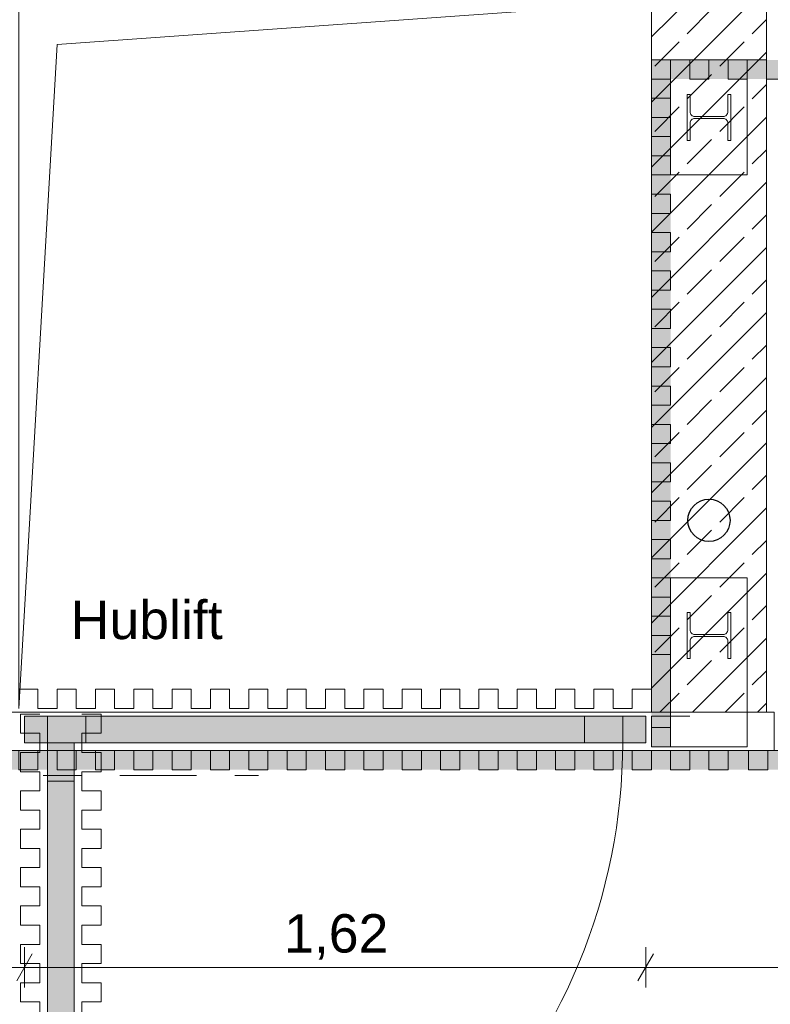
# Model space of a CAD drawing. Header units: metres. Extents: x -3.6 to 84.5, y -11 to 16.8.
# Tile 574 of 656: x 55.5 to 57.4, y -8.7 to -6.1. Entities that reach past the tile are written whole.
import ezdxf

# ---------------------------------------------------------------- set-up
doc = ezdxf.new("R2010")
doc.units = ezdxf.units.M
doc.header["$MEASUREMENT"] = 0
doc.linetypes.add('+Baulinie', pattern=[0.37, 0.2, -0.05, 0.01, -0.05, 0.01, -0.05])
for name, color, linetype in [('152 - Bemaßung_ Beschriftung.Ausbau', 7, 'Continuous'), ('301 - Elemente.Linie', 7, 'Continuous'), ('302 - Elemente.Schraffur', 7, 'Continuous')]:
    doc.layers.add(name, color=color, linetype=linetype)
doc.styles.add('ERSTELLTER_STIL_2', font='txt')
doc.dimstyles.new('ERSTELLTER_STIL__3', dxfattribs={"dimtxt": 0.1, "dimasz": 0.0532, "dimexe": 0.18, "dimexo": 0.0625, "dimgap": 0, "dimtad": 1, "dimtih": 1, "dimtoh": 1, "dimzin": 0, "dimdsep": 46, "dimtxsty": 'ERSTELLTER_STIL_2', "dimblk": 'ARROWHEAD_2', "dimblk1": 'ARROWHEAD_2', "dimblk2": 'ARROWHEAD_2', "dimcen": 0.09, "dimse1": 1, "dimse2": 1, "dimclrd": 7, "dimclre": 7, "dimclrt": 7, "dimazin": 0, "dimtfac": 1, "dimtdec": 4, "dimtmove": 0, "dimatfit": 3, "dimfxl": 1, "dimtolj": 1, "dimtzin": 0, "dimarcsym": 0})

# ---------------------------------------------------------------- blocks, each defined once
blk = doc.blocks.new('*D273')
at = {"layer": '152 - Bemaßung_ Beschriftung.Ausbau', "color": 7, "linetype": 'Continuous', "lineweight": 5}
for p, q in [((55.21, -8.6375), (55.21, -8.5325)), ((55.2302, -8.55), (55.1898, -8.62)), ((55.5252, -8.55), (55.4848, -8.62)), ((43.74, -8.585), (55.21, -8.585)), ((55.21, -8.585), (55.505, -8.585))]:
    blk.add_line(p, q, dxfattribs=at)
at = {"layer": '152 - Bemaßung_ Beschriftung.Ausbau', "color": 7, "lineweight": 5, "insert": (55.2566, -8.5666), "char_height": 0.1, "attachment_point": 7, "style": 'ERSTELLTER_STIL_2'}
blk.add_mtext('\\A1;{\\pql;\\fArial|b0|i0|c0|p38;29\\fArial|b0|i0|c0|p38;\\A1{\\H.66x;\\S5^  ;}}', dxfattribs=at)
blk = doc.blocks.new('ARROWHEAD_2')
at = {"color": 0, "linetype": 'Continuous', "lineweight": 0}
for p, q in [((-0.378, -0.655), (0.378, 0.655)), ((0, 0), (-1, 0))]:
    blk.add_line(p, q, dxfattribs=at)
blk = doc.blocks.new('*D274')
at = {"layer": '152 - Bemaßung_ Beschriftung.Ausbau', "color": 7, "linetype": 'Continuous', "lineweight": 5}
for p, q in [((55.505, -8.6375), (55.505, -8.5325)), ((55.5252, -8.55), (55.4848, -8.62)), ((57.1452, -8.55), (57.1048, -8.62)), ((55.21, -8.585), (55.505, -8.585)), ((55.505, -8.585), (57.125, -8.585))]:
    blk.add_line(p, q, dxfattribs=at)
at = {"layer": '152 - Bemaßung_ Beschriftung.Ausbau', "color": 7, "lineweight": 5, "insert": (56.182, -8.565), "char_height": 0.1, "attachment_point": 7, "style": 'ERSTELLTER_STIL_2'}
blk.add_mtext('\\A1;{\\pql;\\fArial|b0|i0|c0|p38;1,62}', dxfattribs=at)
blk = doc.blocks.new('*D275')
at = {"layer": '152 - Bemaßung_ Beschriftung.Ausbau', "color": 7, "linetype": 'Continuous', "lineweight": 5}
for p, q in [((57.125, -8.6375), (57.125, -8.5325)), ((57.1452, -8.55), (57.1048, -8.62)), ((62.2952, -8.55), (62.2548, -8.62)), ((55.505, -8.585), (57.125, -8.585)), ((57.125, -8.585), (62.275, -8.585))]:
    blk.add_line(p, q, dxfattribs=at)
at = {"layer": '152 - Bemaßung_ Beschriftung.Ausbau', "color": 7, "lineweight": 5, "char_height": 0.1, "attachment_point": 7, "style": 'ERSTELLTER_STIL_2'}
for s, insert in [('\\A1;{\\pql;\\fArial|b0|i0|c0|p38;5,15}', (59.4911, -8.565)), ('\\A1;{\\pql;\\fArial|b0|i0|c0|p38;15}', (62.103, -8.565))]:
    blk.add_mtext(s, dxfattribs=dict(at, insert=insert))
blk = doc.blocks.new('*D276')
at = {"layer": '152 - Bemaßung_ Beschriftung.Ausbau', "color": 7, "linetype": 'Continuous', "lineweight": 5}
for p, q in [((62.275, -8.6375), (62.275, -8.5325)), ((62.425, -8.6375), (62.425, -8.5325)), ((62.2952, -8.55), (62.2548, -8.62)), ((62.4048, -8.62), (62.4452, -8.55)), ((57.125, -8.585), (62.275, -8.585)), ((62.275, -8.585), (62.425, -8.585)), ((62.425, -8.585), (62.4593, -8.585))]:
    blk.add_line(p, q, dxfattribs=at)
blk = doc.blocks.new('*D297')
at = {"layer": '152 - Bemaßung_ Beschriftung.Ausbau', "color": 7, "linetype": 'Continuous', "lineweight": 5}
for p, q in [((47.4602, -9.05), (47.4198, -9.12)), ((47.44, -9.1375), (47.44, -9.0325)), ((62.0552, -9.05), (62.0148, -9.12)), ((47.29, -9.085), (47.44, -9.085)), ((47.44, -9.085), (62.035, -9.085))]:
    blk.add_line(p, q, dxfattribs=at)
at = {"layer": '152 - Bemaßung_ Beschriftung.Ausbau', "color": 7, "lineweight": 5, "insert": (54.5415, -9.0844), "char_height": 0.1, "attachment_point": 7, "style": 'ERSTELLTER_STIL_2'}
blk.add_mtext('\\A1;{\\pql;\\fArial|b0|i0|c0|p38;14,59\\fArial|b0|i0|c0|p38;\\A1{\\H.66x;\\S5^  ;}}', dxfattribs=at)
blk = doc.blocks.new('*D298')
at = {"layer": '152 - Bemaßung_ Beschriftung.Ausbau', "color": 7, "linetype": 'Continuous', "lineweight": 5}
for p, q in [((62.0552, -9.05), (62.0148, -9.12)), ((62.035, -9.1375), (62.035, -9.0325)), ((62.2952, -9.05), (62.2548, -9.12)), ((47.44, -9.085), (62.035, -9.085)), ((62.035, -9.085), (62.275, -9.085))]:
    blk.add_line(p, q, dxfattribs=at)
at = {"layer": '152 - Bemaßung_ Beschriftung.Ausbau', "color": 7, "lineweight": 5, "insert": (62.0791, -9.065), "char_height": 0.1, "attachment_point": 7, "style": 'ERSTELLTER_STIL_2'}
blk.add_mtext('\\A1;{\\pql;\\fArial|b0|i0|c0|p38;24}', dxfattribs=at)
blk = doc.blocks.new('*D488')
at = {"layer": '152 - Bemaßung_ Beschriftung.Ausbau', "color": 7, "linetype": 'Continuous', "lineweight": 5}
for p, q in [((55.21, -10.1375), (55.21, -10.0325)), ((62.425, -10.1375), (62.425, -10.0325)), ((55.2302, -10.05), (55.1898, -10.12)), ((62.4048, -10.12), (62.4452, -10.05)), ((55.11, -10.085), (55.21, -10.085)), ((55.21, -10.085), (62.425, -10.085)), ((62.425, -10.085), (62.4593, -10.085))]:
    blk.add_line(p, q, dxfattribs=at)
at = {"layer": '152 - Bemaßung_ Beschriftung.Ausbau', "color": 7, "lineweight": 5, "char_height": 0.1, "attachment_point": 7, "style": 'ERSTELLTER_STIL_2'}
for s, insert in [('\\A1;{\\pql;\\fArial|b0|i0|c0|p38;7,21\\fArial|b0|i0|c0|p38;\\A1{\\H.66x;\\S5^  ;}}', (58.7353, -10.0844)), ('\\A1;{\\pql;\\fArial|b0|i0|c0|p38;10}', (55.2302, -10.065))]:
    blk.add_mtext(s, dxfattribs=dict(at, insert=insert))
blk = doc.blocks.new('*D526')
at = {"layer": '152 - Bemaßung_ Beschriftung.Ausbau', "color": 7, "linetype": 'Continuous', "lineweight": 5}
for p, q in [((54.68, -9.6375), (54.68, -9.5325)), ((54.7002, -9.55), (54.6598, -9.62)), ((58.0002, -9.55), (57.9598, -9.62)), ((54.38, -9.585), (54.68, -9.585)), ((54.68, -9.585), (57.98, -9.585))]:
    blk.add_line(p, q, dxfattribs=at)
at = {"layer": '152 - Bemaßung_ Beschriftung.Ausbau', "color": 7, "lineweight": 5, "insert": (56.197, -9.565), "char_height": 0.1, "attachment_point": 7, "style": 'ERSTELLTER_STIL_2'}
blk.add_mtext('\\A1;{\\pql;\\fArial|b0|i0|c0|p38;3,30}', dxfattribs=at)
blk = doc.blocks.new('*D527')
at = {"layer": '152 - Bemaßung_ Beschriftung.Ausbau', "color": 7, "linetype": 'Continuous', "lineweight": 5}
for p, q in [((57.98, -9.6375), (57.98, -9.5325)), ((58.0002, -9.55), (57.9598, -9.62)), ((58.3002, -9.55), (58.2598, -9.62)), ((54.68, -9.585), (57.98, -9.585)), ((57.98, -9.585), (58.28, -9.585))]:
    blk.add_line(p, q, dxfattribs=at)
at = {"layer": '152 - Bemaßung_ Beschriftung.Ausbau', "color": 7, "lineweight": 5, "insert": (58.0541, -9.565), "char_height": 0.1, "attachment_point": 7, "style": 'ERSTELLTER_STIL_2'}
blk.add_mtext('\\A1;{\\pql;\\fArial|b0|i0|c0|p38;30}', dxfattribs=at)
blk = doc.blocks.new('*D644')
at = {"layer": '152 - Bemaßung_ Beschriftung.Ausbau', "color": 7, "linetype": 'Continuous', "lineweight": 5}
for p, q in [((-0.165, -10.6375), (-0.165, -10.5325)), ((62.425, -10.6375), (62.425, -10.5325)), ((-0.1448, -10.55), (-0.1852, -10.62)), ((62.4048, -10.62), (62.4452, -10.55)), ((-0.1992, -10.585), (-0.165, -10.585)), ((-0.165, -10.585), (62.425, -10.585)), ((62.425, -10.585), (62.4593, -10.585))]:
    blk.add_line(p, q, dxfattribs=at)
at = {"layer": '152 - Bemaßung_ Beschriftung.Ausbau', "color": 7, "lineweight": 5, "insert": (30.959, -10.565), "char_height": 0.1, "attachment_point": 7, "style": 'ERSTELLTER_STIL_2'}
blk.add_mtext('\\A1;{\\pql;\\fArial|b0|i0|c0|p38;62,59}', dxfattribs=at)

msp = doc.modelspace()

# ---------------------------------------------------------------- hatches: boundary and pattern name
at = {"layer": '302 - Elemente.Schraffur', "linetype": 'Continuous', "lineweight": 5}
h = msp.add_hatch(dxfattribs=at)
h.set_pattern_fill('Beton__Stahlbeton_0001', style=0, pattern_type=2)
h.set_pattern_definition([(45, (0, 0), (-0.08485281, 0.08485281), []), (45, (-0.04243, 0.04243), (-0.08485281, 0.08485281), [0.09, -0.03])])
h.paths.add_polyline_path([(57.14, -5.12), (57.14, -7.92), (57.44, -7.92), (57.44, -5.12)])
at = {"layer": '302 - Elemente.Schraffur', "linetype": 'Continuous', "lineweight": 0, "true_color": 0x002a3f}
for points in [[(57.54, -6.22), (57.14, -6.22), (57.14, -6.27), (57.54, -6.27)], [(57.14, -6.27), (57.14, -8.01), (57.19, -8.01), (57.19, -6.27)], [(55.505, -7.93), (55.505, -8), (57.125, -8), (57.125, -7.93)], [(55.565, -8), (55.565, -9.5), (55.635, -9.5), (55.635, -8)], [(55.21, -8.02), (55.21, -8.07), (57.54, -8.07), (57.54, -8.02)]]:
    msp.add_hatch(color=158, dxfattribs=at).paths.add_polyline_path(points)
at = {"layer": '302 - Elemente.Schraffur', "linetype": 'Continuous', "lineweight": 13}
h = msp.add_hatch(dxfattribs=at)
h.set_pattern_fill('Dielenboden_0001', style=0, pattern_type=2)
h.set_pattern_definition([(0, (0, 0), (0, 0.152), [])])
h.paths.add_polyline_path([(55.21, -8.02), (57.46, -8.02), (57.46, -7.92), (55.21, -7.92)])

# ---------------------------------------------------------------- linework, layer by layer
at = {"layer": '301 - Elemente.Linie', "color": 7, "linetype": 'Continuous', "lineweight": 18}
msp.add_line((55.49, -7.92), (57.14, -7.92), dxfattribs=at)
at = {"layer": '301 - Elemente.Linie', "color": 7, "linetype": 'Continuous', "lineweight": 13}
msp.add_line((55.565, -8), (55.565, -9.5), dxfattribs=at)
at = {"layer": '301 - Elemente.Linie', "color": 7, "linetype": '+Baulinie', "lineweight": 9}
msp.add_line((42.4539, -8.085), (56.1156, -8.085), dxfattribs=at)
at = {"layer": '301 - Elemente.Linie', "color": 7, "linetype": 'Continuous', "lineweight": 18, "flags": 128}
msp.add_lwpolyline([(57.14, -5.12), (57.44, -5.12), (57.44, -7.92), (57.14, -7.92)], close=True, dxfattribs=at)
at = {"layer": '301 - Elemente.Linie', "color": 140, "linetype": 'Continuous', "lineweight": 18, "true_color": 0x00aaff}
for points in [[(57.19, -6.27), (57.19, -6.22), (57.14, -6.22)], [(57.19, -6.27), (57.14, -6.27), (57.14, -6.22)], [(57.19, -6.27), (57.19, -6.22), (57.24, -6.22), (57.24, -6.27), (57.29, -6.27)], [(57.29, -6.27), (57.29, -6.22), (57.34, -6.22), (57.34, -6.27), (57.39, -6.27)], [(57.39, -6.27), (57.39, -6.22), (57.44, -6.22), (57.44, -6.27), (57.49, -6.27)], [(57.19, -6.37), (57.14, -6.37), (57.14, -6.32), (57.19, -6.32), (57.19, -6.27)], [(57.19, -6.47), (57.14, -6.47), (57.14, -6.42), (57.19, -6.42), (57.19, -6.37)], [(57.19, -6.57), (57.14, -6.57), (57.14, -6.52), (57.19, -6.52), (57.19, -6.47)], [(57.19, -6.67), (57.14, -6.67), (57.14, -6.62), (57.19, -6.62), (57.19, -6.57)], [(57.19, -6.77), (57.14, -6.77), (57.14, -6.72), (57.19, -6.72), (57.19, -6.67)], [(57.19, -6.87), (57.14, -6.87), (57.14, -6.82), (57.19, -6.82), (57.19, -6.77)], [(57.19, -6.97), (57.14, -6.97), (57.14, -6.92), (57.19, -6.92), (57.19, -6.87)], [(57.19, -7.07), (57.14, -7.07), (57.14, -7.02), (57.19, -7.02), (57.19, -6.97)], [(57.19, -7.17), (57.14, -7.17), (57.14, -7.12), (57.19, -7.12), (57.19, -7.07)], [(57.19, -7.27), (57.14, -7.27), (57.14, -7.22), (57.19, -7.22), (57.19, -7.17)], [(57.19, -7.37), (57.14, -7.37), (57.14, -7.32), (57.19, -7.32), (57.19, -7.27)], [(57.19, -7.47), (57.14, -7.47), (57.14, -7.42), (57.19, -7.42), (57.19, -7.37)], [(57.19, -7.57), (57.14, -7.57), (57.14, -7.52), (57.19, -7.52), (57.19, -7.47)], [(57.19, -7.67), (57.14, -7.67), (57.14, -7.62), (57.19, -7.62), (57.19, -7.57)], [(57.19, -7.77), (57.14, -7.77), (57.14, -7.72), (57.19, -7.72), (57.19, -7.67)], [(57.19, -8.01), (57.14, -8.01), (57.14, -7.96), (57.19, -7.96), (57.19, -7.77)], [(55.49, -7.91), (55.49, -7.86), (55.54, -7.86), (55.54, -7.91), (55.59, -7.91)], [(55.59, -7.91), (55.59, -7.86), (55.64, -7.86), (55.64, -7.91), (55.69, -7.91)], [(55.69, -7.91), (55.69, -7.86), (55.74, -7.86), (55.74, -7.91), (55.79, -7.91)], [(55.79, -7.91), (55.79, -7.86), (55.84, -7.86), (55.84, -7.91), (55.89, -7.91)], [(55.89, -7.91), (55.89, -7.86), (55.94, -7.86), (55.94, -7.91), (55.99, -7.91)], [(55.99, -7.91), (55.99, -7.86), (56.04, -7.86), (56.04, -7.91), (56.09, -7.91)], [(56.09, -7.91), (56.09, -7.86), (56.14, -7.86), (56.14, -7.91), (56.19, -7.91)], [(56.19, -7.91), (56.19, -7.86), (56.24, -7.86), (56.24, -7.91), (56.29, -7.91)], [(56.29, -7.91), (56.29, -7.86), (56.34, -7.86), (56.34, -7.91), (56.39, -7.91)], [(56.39, -7.91), (56.39, -7.86), (56.44, -7.86), (56.44, -7.91), (56.49, -7.91)], [(56.49, -7.91), (56.49, -7.86), (56.54, -7.86), (56.54, -7.91), (56.59, -7.91)], [(56.59, -7.91), (56.59, -7.86), (56.64, -7.86), (56.64, -7.91), (56.69, -7.91)], [(56.69, -7.91), (56.69, -7.86), (56.74, -7.86), (56.74, -7.91), (56.79, -7.91)], [(56.79, -7.91), (56.79, -7.86), (56.84, -7.86), (56.84, -7.91), (56.89, -7.91)], [(56.89, -7.91), (56.89, -7.86), (56.94, -7.86), (56.94, -7.91), (56.99, -7.91)], [(56.99, -7.91), (56.99, -7.86), (57.04, -7.86), (57.04, -7.91), (57.09, -7.91)], [(57.09, -7.91), (57.09, -7.86), (57.14, -7.86)], [(57.14, -8), (57.14, -7.93), (57.24, -7.93)], [(55.565, -9.5), (55.565, -8)], [(55.49, -8.02), (55.49, -8.07), (55.54, -8.07), (55.54, -8.02), (55.59, -8.02)], [(55.59, -8.02), (55.59, -8.07), (55.64, -8.07), (55.64, -8.02), (55.69, -8.02)], [(55.69, -8.02), (55.69, -8.07), (55.74, -8.07), (55.74, -8.02), (55.79, -8.02)], [(55.79, -8.02), (55.79, -8.07), (55.84, -8.07), (55.84, -8.02), (55.89, -8.02)], [(55.89, -8.02), (55.89, -8.07), (55.94, -8.07), (55.94, -8.02), (55.99, -8.02)], [(55.99, -8.02), (55.99, -8.07), (56.04, -8.07), (56.04, -8.02), (56.09, -8.02)], [(56.09, -8.02), (56.09, -8.07), (56.14, -8.07), (56.14, -8.02), (56.19, -8.02)], [(56.19, -8.02), (56.19, -8.07), (56.24, -8.07), (56.24, -8.02), (56.29, -8.02)], [(56.29, -8.02), (56.29, -8.07), (56.34, -8.07), (56.34, -8.02), (56.39, -8.02)], [(56.39, -8.02), (56.39, -8.07), (56.44, -8.07), (56.44, -8.02), (56.49, -8.02)], [(56.49, -8.02), (56.49, -8.07), (56.54, -8.07), (56.54, -8.02), (56.59, -8.02)], [(56.59, -8.02), (56.59, -8.07), (56.64, -8.07), (56.64, -8.02), (56.69, -8.02)], [(56.69, -8.02), (56.69, -8.07), (56.74, -8.07), (56.74, -8.02), (56.79, -8.02)], [(56.79, -8.02), (56.79, -8.07), (56.84, -8.07), (56.84, -8.02), (56.89, -8.02)], [(56.89, -8.02), (56.89, -8.07), (56.94, -8.07), (56.94, -8.02), (56.99, -8.02)], [(56.99, -8.02), (56.99, -8.07), (57.04, -8.07), (57.04, -8.02), (57.09, -8.02)], [(57.09, -8.02), (57.09, -8.07), (57.14, -8.07), (57.14, -8.02), (57.19, -8.02)], [(57.19, -8.02), (57.19, -8.07), (57.24, -8.07), (57.24, -8.02), (57.29, -8.02)], [(57.29, -8.02), (57.29, -8.07), (57.34, -8.07), (57.34, -8.02), (57.39, -8.02)], [(57.3933, -8.02), (57.3933, -8.07), (57.4433, -8.07), (57.4433, -8.02), (57.4933, -8.02)]]:
    msp.add_lwpolyline(points, dxfattribs=at)
at = {"layer": '301 - Elemente.Linie', "color": 7, "linetype": 'Continuous', "lineweight": 9, "flags": 128}
for points in [[(57.19, -6.22), (57.39, -6.22), (57.39, -6.52), (57.19, -6.52)], [(57.19, -7.57), (57.39, -7.57), (57.39, -8.01), (57.19, -8.01)]]:
    msp.add_lwpolyline(points, close=True, dxfattribs=at)
at = {"layer": '301 - Elemente.Linie', "color": 7, "linetype": 'Continuous', "lineweight": 9}
for points in [[(57.253, -6.3675, -0.414214), (57.241, -6.3555), (57.241, -6.3327), (57.241, -6.31), (57.233, -6.31), (57.233, -6.43), (57.241, -6.43), (57.241, -6.4072), (57.241, -6.3845, -0.414214), (57.253, -6.3725), (57.29, -6.3725), (57.327, -6.3725, -0.414214), (57.339, -6.3845), (57.339, -6.4072), (57.339, -6.43), (57.347, -6.43), (57.347, -6.31), (57.339, -6.31), (57.339, -6.3327), (57.339, -6.3555, -0.414214), (57.327, -6.3675)], [(57.253, -7.7175, -0.414214), (57.241, -7.7055), (57.241, -7.6827), (57.241, -7.66), (57.233, -7.66), (57.233, -7.78), (57.241, -7.78), (57.241, -7.7572), (57.241, -7.7345, -0.414214), (57.253, -7.7225), (57.29, -7.7225), (57.327, -7.7225, -0.414214), (57.339, -7.7345), (57.339, -7.7572), (57.339, -7.78), (57.347, -7.78), (57.347, -7.66), (57.339, -7.66), (57.339, -7.6827), (57.339, -7.7055, -0.414214), (57.327, -7.7175)]]:
    msp.add_lwpolyline(points, format="xyb", close=True, dxfattribs=at)
at = {"layer": '301 - Elemente.Linie', "color": 254, "linetype": 'Continuous', "lineweight": 13}
for points in [[(55.545, -7.925), (55.495, -7.925), (55.495, -7.975), (55.545, -7.975), (55.545, -8.025)], [(55.655, -7.925), (55.705, -7.925), (55.705, -7.975), (55.655, -7.975), (55.655, -8.025)], [(55.545, -8.025), (55.495, -8.025), (55.495, -8.075), (55.545, -8.075), (55.545, -8.125)], [(55.655, -8.025), (55.705, -8.025), (55.705, -8.075), (55.655, -8.075), (55.655, -8.125)], [(55.545, -8.125), (55.495, -8.125), (55.495, -8.175), (55.545, -8.175), (55.545, -8.225)], [(55.655, -8.125), (55.705, -8.125), (55.705, -8.175), (55.655, -8.175), (55.655, -8.225)], [(55.545, -8.225), (55.495, -8.225), (55.495, -8.275), (55.545, -8.275), (55.545, -8.325)], [(55.655, -8.225), (55.705, -8.225), (55.705, -8.275), (55.655, -8.275), (55.655, -8.325)], [(55.545, -8.325), (55.495, -8.325), (55.495, -8.375), (55.545, -8.375), (55.545, -8.425)], [(55.655, -8.325), (55.705, -8.325), (55.705, -8.375), (55.655, -8.375), (55.655, -8.425)], [(55.545, -8.425), (55.495, -8.425), (55.495, -8.475), (55.545, -8.475), (55.545, -8.525)], [(55.655, -8.425), (55.705, -8.425), (55.705, -8.475), (55.655, -8.475), (55.655, -8.525)], [(55.545, -8.525), (55.495, -8.525), (55.495, -8.575), (55.545, -8.575), (55.545, -8.625)], [(55.655, -8.525), (55.705, -8.525), (55.705, -8.575), (55.655, -8.575), (55.655, -8.625)], [(55.545, -8.625), (55.495, -8.625), (55.495, -8.675), (55.545, -8.675), (55.545, -8.725)], [(55.655, -8.625), (55.705, -8.625), (55.705, -8.675), (55.655, -8.675), (55.655, -8.725)]]:
    msp.add_lwpolyline(points, dxfattribs=at)
at = {"layer": '301 - Elemente.Linie', "color": 140, "linetype": 'Continuous', "lineweight": 18, "true_color": 0x00aaff}
for points in [[(55.505, -7.93), (55.505, -8), (55.565, -8), (55.565, -7.93)], [(55.565, -7.93), (55.565, -8), (55.665, -8), (55.665, -7.93)], [(55.665, -7.93), (55.665, -8), (56.965, -8), (56.965, -7.93)], [(56.965, -7.93), (56.965, -8), (57.065, -8), (57.065, -7.93)], [(57.065, -7.93), (57.065, -8), (57.125, -8), (57.125, -7.93)]]:
    msp.add_lwpolyline(points, close=True, dxfattribs=at)
at = {"layer": '301 - Elemente.Linie', "color": 253, "linetype": 'Continuous', "lineweight": 13, "true_color": 0xa0a0a0}
for points in [[(55.635, -8), (55.565, -8), (55.565, -8.1), (55.635, -8.1)], [(55.635, -8.1), (55.565, -8.1), (55.565, -9.4), (55.635, -9.4)]]:
    msp.add_lwpolyline(points, close=True, dxfattribs=at)
at = {"layer": '301 - Elemente.Linie', "color": 160, "linetype": 'Continuous', "lineweight": 25, "true_color": 0x3232ff}
msp.add_circle((57.29, -7.42), 0.055, dxfattribs=at)
at = {"layer": '301 - Elemente.Linie', "color": 140, "linetype": 'Continuous', "lineweight": 18, "true_color": 0x00aaff}
msp.add_arc((55.565, -8), 1.5, 269.9313, 0, dxfattribs=at)
at = {"layer": '302 - Elemente.Schraffur', "color": 7, "linetype": 'Continuous', "lineweight": 13}
msp.add_lwpolyline([(55.49, -7.91), (55.5901, -6.1803), (57.14, -6.07), (55.49, -6.07)], close=True, dxfattribs=at)
at = {"layer": '302 - Elemente.Schraffur', "color": 7, "linetype": 'Continuous', "lineweight": 18}
msp.add_lwpolyline([(55.21, -8.02), (57.46, -8.02), (57.46, -7.92), (55.21, -7.92)], close=True, dxfattribs=at)

# ---------------------------------------------------------------- texts
at = {"layer": '152 - Bemaßung_ Beschriftung.Ausbau', "color": 7, "linetype": 'Continuous', "lineweight": 9, "insert": (55.6257, -7.7309), "char_height": 0.1, "attachment_point": 7, "style": 'ERSTELLTER_STIL_2'}
msp.add_mtext('\\A1;{\\pql;\\fArial|b0|i0|c0|p38;Hublift}', dxfattribs=at)

# ---------------------------------------------------------------- dimensions: what is measured, and where the dimension line sits
at = {"layer": '152 - Bemaßung_ Beschriftung.Ausbau', "color": 7, "linetype": 'Continuous', "lineweight": 5}
for base, p1, p2, picture, middle in [((62.03503, -9.085), (47.43999, 2.93566), (62.03503, 5.5375), '*D297', (54.84455, -9.015)), ((62.275, -9.085), (62.035, 5.5375), (62.275, 5.5375), '*D298', (62.1554, -9.015)), ((62.425, -10.585), (-0.165, -0.145), (62.425, 5.1), '*D644', (31.127, -10.515)), ((62.42503, -10.085), (55.20999, -8.085), (62.42503, 5.1), '*D488', (59.00026, -10.015)), ((62.275, -8.585), (57.125, -7.93), (62.275, 5.1), '*D275', (59.621, -8.515)), ((62.425, -8.585), (62.275, 5.1), (62.425, 5.1), '*D276', (62.1793, -8.515)), ((57.98, -9.585), (54.68, 0.7), (57.98, 0.25), '*D526', (56.3268, -9.515)), ((58.28, -9.585), (57.98, 0.25), (58.28, 0.25), '*D527', (58.1303, -9.515)), ((55.5049889, -8.5849998), (55.209989, -8.0849998), (55.5049889, -7.9299998), '*D273', (55.4678552, -8.5149998)), ((57.125, -8.585), (55.505, -7.93), (57.125, -7.93), '*D274', (56.3118, -8.515))]:
    dim = msp.add_linear_dim(base=base, p1=p1, p2=p2, dimstyle='ERSTELLTER_STIL__3', dxfattribs=at)
    dim.commit()
    dim.dimension.update_dxf_attribs({"geometry": picture, "text_midpoint": middle, "dimtype": 160})

doc.saveas('drawing.dxf')
